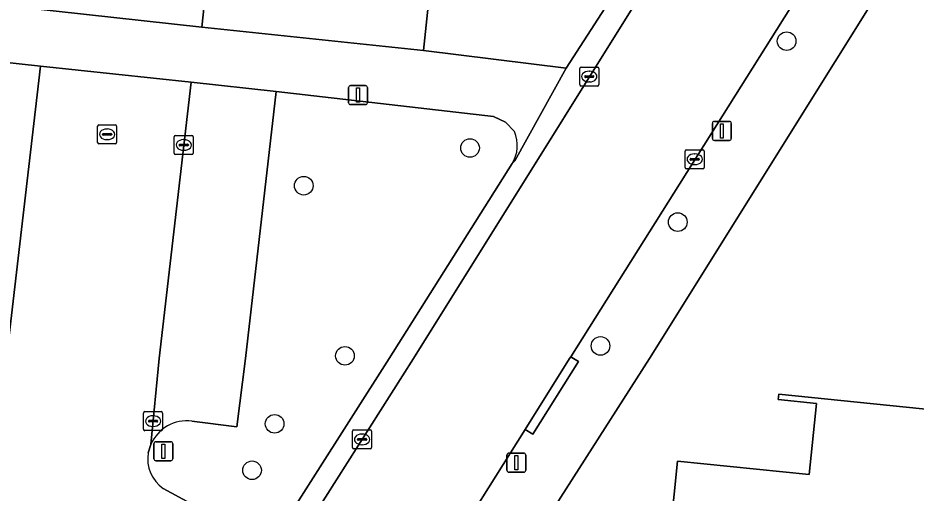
# Model space of a CAD drawing. Extents: x 162396 to 163643, y 386452 to 387406.
# Drawn here: x 162900.94 to 162948.05, y 386992.93 to 387017.88 of the extents above; entities that cross this region are included whole.
import ezdxf

# ---------------------------------------------------------------- set-up
doc = ezdxf.new("R2010")
doc.units = 0
for name, color, linetype in [('IMGEO_Boom', 7, 'Continuous'), ('IMGEO_Erf', 7, 'Continuous'), ('IMGEO_Groenvoorziening', 7, 'Continuous'), ('IMGEO_Kolk', 7, 'Continuous'), ('IMGEO_Lichtmast', 7, 'Continuous'), ('IMGEO_Pand', 7, 'Continuous'), ('IMGEO_Parkeervlak_open', 7, 'Continuous'), ('IMGEO_Rijbaan_lokaal_open', 7, 'Continuous'), ('IMGEO_Rioolput', 7, 'Continuous'), ('IMGEO_Voetpad_open', 7, 'Continuous')]:
    doc.layers.add(name, color=color, linetype=linetype)

msp = doc.modelspace()

# ---------------------------------------------------------------- linework, layer by layer
at = {"layer": 'IMGEO_Boom'}
for centre in [(162941.261, 387016.662), (162924.653, 387011.052), (162915.932, 387009.071), (162935.55, 387007.16), (162931.497, 387000.658), (162918.093, 387000.138), (162914.403, 386996.569), (162913.22, 386994.128)]:
    msp.add_circle(centre, 0.489, dxfattribs=at)
at = {"layer": 'IMGEO_Erf'}
msp.add_lwpolyline([(162940.119, 387031.406), (162942.349, 387034.94), (162903.611, 387039.027), (162902.613, 387030.613), (162901.724, 387021.841), (162901.346, 387018.415), (162910.588, 387017.396), (162910.951, 387020.828), (162913.025, 387020.609), (162913.826, 387028.186), (162914.115, 387030.921), (162908.504, 387031.514), (162908.215, 387028.779), (162903.517, 387029.275), (162903.646, 387030.495), (162904.467, 387038.268), (162924.323, 387036.171), (162924.249, 387035.467), (162922.211, 387016.169), (162929.704, 387015.236)], close=True, dxfattribs=at)
for points in [[(162989.314, 387008.671), (162953.541, 387031.202), (162934.073, 387000), (162925.999, 386987.383), (162920.22, 386977.995), (162917.756, 386973.029), (162916.265, 386969.23), (162904.686, 386937.076)], [(162900.332, 387000.002), (162902.131, 387015.354), (162884.689, 387017.257)], [(162934.818, 386987.507), (162935.544, 386994.604), (162942.448, 386993.898), (162942.831, 386997.641), (162940.82, 386997.847), (162940.848, 386998.12), (162945.823, 386997.611), (162950.956, 386997.086)]]:
    msp.add_lwpolyline(points, dxfattribs=at)
at = {"layer": 'IMGEO_Groenvoorziening'}
for points in [[(162926.981, 387011.909), (162926.511, 387012.406), (162925.893, 387012.701), (162914.492, 387014.016), (162912.88, 387000.002), (162912.418, 386996.407), (162910.067, 386996.711)], [(162908.564, 386993.174), (162914.143, 386990.14), (162914.431, 386990.593), (162920.419, 387000), (162926.857, 387010.23)], [(162907.912, 386995.483), (162907.779, 386995.045)]]:
    msp.add_lwpolyline(points, dxfattribs=at)
for centre, radius, start, end in [((162925.346, 387011.186), 1.788, 327.6877, 23.8646), ((162909.803, 386994.669), 2.059, 82.6395, 156.7127), ((162909.622, 386994.718), 1.872, 169.9458, 235.5763)]:
    msp.add_arc(centre, radius, start, end, dxfattribs=at)
at = {"layer": 'IMGEO_Kolk'}
for p, q in [((162930.483, 387015.303), (162931.335, 387015.303)), ((162930.408, 387014.377), (162930.408, 387015.229)), ((162930.71, 387014.846), (162931.108, 387014.846)), ((162930.896, 387015.083), (162930.921, 387015.083)), ((162931.409, 387015.229), (162931.409, 387014.377)), ((162930.667, 387014.797), (162930.667, 387014.809)), ((162931.105, 387014.76), (162930.707, 387014.76)), ((162930.919, 387014.523), (162930.894, 387014.523)), ((162931.151, 387014.809), (162931.151, 387014.797)), ((162931.335, 387014.303), (162930.483, 387014.303)), ((162909.138, 387010.783), (162909.138, 387011.635)), ((162909.213, 387011.709), (162910.065, 387011.709)), ((162910.139, 387011.635), (162910.139, 387010.783)), ((162909.397, 387011.203), (162909.397, 387011.215)), ((162909.835, 387011.166), (162909.437, 387011.166)), ((162909.44, 387011.252), (162909.838, 387011.252)), ((162909.626, 387011.489), (162909.651, 387011.489)), ((162909.881, 387011.215), (162909.881, 387011.203)), ((162910.065, 387010.709), (162909.213, 387010.709)), ((162909.649, 387010.929), (162909.624, 387010.929)), ((162935.937, 387010.033), (162935.937, 387010.885)), ((162936.012, 387010.959), (162936.864, 387010.959)), ((162936.425, 387010.739), (162936.45, 387010.739)), ((162936.938, 387010.885), (162936.938, 387010.033)), ((162936.196, 387010.453), (162936.196, 387010.465)), ((162936.634, 387010.416), (162936.236, 387010.416)), ((162936.239, 387010.502), (162936.637, 387010.502)), ((162936.448, 387010.179), (162936.423, 387010.179)), ((162936.68, 387010.465), (162936.68, 387010.453)), ((162936.864, 387009.959), (162936.012, 387009.959)), ((162907.528, 386996.282), (162907.528, 386997.134)), ((162907.603, 386997.208), (162908.455, 386997.208)), ((162908.016, 386996.988), (162908.041, 386996.988)), ((162908.529, 386997.134), (162908.529, 386996.282)), ((162907.787, 386996.702), (162907.787, 386996.714)), ((162908.225, 386996.665), (162907.827, 386996.665)), ((162907.83, 386996.751), (162908.228, 386996.751)), ((162908.271, 386996.714), (162908.271, 386996.702)), ((162908.455, 386996.208), (162907.603, 386996.208)), ((162908.039, 386996.428), (162908.014, 386996.428)), ((162918.489, 386995.323), (162918.489, 386996.175)), ((162918.564, 386996.249), (162919.416, 386996.249)), ((162918.977, 386996.029), (162919.002, 386996.029)), ((162919.49, 386996.175), (162919.49, 386995.323)), ((162918.748, 386995.743), (162918.748, 386995.755)), ((162919.186, 386995.706), (162918.788, 386995.706)), ((162918.791, 386995.792), (162919.189, 386995.792)), ((162919.232, 386995.755), (162919.232, 386995.743)), ((162919.416, 386995.249), (162918.564, 386995.249)), ((162919, 386995.469), (162918.975, 386995.469))]:
    msp.add_line(p, q, dxfattribs=at)
for points in [[(162930.483, 387015.303), (162931.335, 387015.303)], [(162930.408, 387014.377), (162930.408, 387015.229)], [(162931.409, 387015.229), (162931.409, 387014.377)], [(162931.335, 387014.303), (162930.483, 387014.303)], [(162909.138, 387010.783), (162909.138, 387011.635)], [(162909.213, 387011.709), (162910.065, 387011.709)], [(162910.139, 387011.635), (162910.139, 387010.783)], [(162910.065, 387010.709), (162909.213, 387010.709)], [(162935.937, 387010.033), (162935.937, 387010.885)], [(162936.012, 387010.959), (162936.864, 387010.959)], [(162936.938, 387010.885), (162936.938, 387010.033)], [(162936.864, 387009.959), (162936.012, 387009.959)], [(162907.528, 386996.282), (162907.528, 386997.134)], [(162907.603, 386997.208), (162908.455, 386997.208)], [(162908.529, 386997.134), (162908.529, 386996.282)], [(162908.455, 386996.208), (162907.603, 386996.208)], [(162918.489, 386995.323), (162918.489, 386996.175)], [(162918.564, 386996.249), (162919.416, 386996.249)], [(162919.49, 386996.175), (162919.49, 386995.323)], [(162919.416, 386995.249), (162918.564, 386995.249)]]:
    msp.add_lwpolyline(points, dxfattribs=at)
for centre, radius, start, end in [((162930.485, 387015.227), 0.0765, 91.552, 178.448), ((162930.485, 387015.227), 0.0765, 91.552, 178.448), ((162931.333, 387015.227), 0.0765, 1.552, 88.448), ((162931.333, 387015.227), 0.0765, 1.552, 88.448), ((162930.707, 387014.806), 0.0403, 85.8775, 175.7526), ((162931.112, 387014.808), 0.0386, 1.7309, 96.639), ((162930.485, 387014.379), 0.0765, 181.552, 268.448), ((162930.485, 387014.379), 0.0765, 181.552, 268.448), ((162930.704, 387014.796), 0.0366, 178.938, 274.7102), ((162931.108, 387014.803), 0.043, 264.8664, 352.4533), ((162931.333, 387014.379), 0.0765, 271.552, 358.448), ((162931.333, 387014.379), 0.0765, 271.552, 358.448), ((162909.215, 387011.633), 0.0765, 91.552, 178.448), ((162909.215, 387011.633), 0.0765, 91.552, 178.448), ((162910.063, 387011.633), 0.0765, 1.552, 88.448), ((162910.063, 387011.633), 0.0765, 1.552, 88.448), ((162909.437, 387011.212), 0.0403, 85.8775, 175.7526), ((162909.434, 387011.202), 0.0366, 178.938, 274.7102), ((162909.838, 387011.209), 0.043, 264.8664, 352.4533), ((162909.842, 387011.214), 0.0386, 1.7309, 96.639), ((162909.215, 387010.785), 0.0765, 181.552, 268.448), ((162909.215, 387010.785), 0.0765, 181.552, 268.448), ((162910.063, 387010.785), 0.0765, 271.552, 358.448), ((162910.063, 387010.785), 0.0765, 271.552, 358.448), ((162936.014, 387010.883), 0.0765, 91.552, 178.448), ((162936.014, 387010.883), 0.0765, 91.552, 178.448), ((162936.862, 387010.883), 0.0765, 1.552, 88.448), ((162936.862, 387010.883), 0.0765, 1.552, 88.448), ((162936.236, 387010.462), 0.0403, 85.8775, 175.7526), ((162936.233, 387010.452), 0.0366, 178.938, 274.7102), ((162936.637, 387010.459), 0.043, 264.8664, 352.4533), ((162936.641, 387010.464), 0.0386, 1.7309, 96.639), ((162936.014, 387010.035), 0.0765, 181.552, 268.448), ((162936.014, 387010.035), 0.0765, 181.552, 268.448), ((162936.862, 387010.035), 0.0765, 271.552, 358.448), ((162936.862, 387010.035), 0.0765, 271.552, 358.448), ((162907.605, 386997.132), 0.0765, 91.552, 178.448), ((162907.605, 386997.132), 0.0765, 91.552, 178.448), ((162908.453, 386997.132), 0.0765, 1.552, 88.448), ((162908.453, 386997.132), 0.0765, 1.552, 88.448), ((162907.827, 386996.711), 0.0403, 85.8775, 175.7526), ((162907.824, 386996.701), 0.0366, 178.938, 274.7102), ((162908.228, 386996.708), 0.043, 264.8664, 352.4533), ((162908.232, 386996.713), 0.0386, 1.7309, 96.639), ((162907.605, 386996.284), 0.0765, 181.552, 268.448), ((162907.605, 386996.284), 0.0765, 181.552, 268.448), ((162908.453, 386996.284), 0.0765, 271.552, 358.448), ((162908.453, 386996.284), 0.0765, 271.552, 358.448), ((162918.566, 386996.173), 0.0765, 91.552, 178.448), ((162918.566, 386996.173), 0.0765, 91.552, 178.448), ((162919.414, 386996.173), 0.0765, 1.552, 88.448), ((162919.414, 386996.173), 0.0765, 1.552, 88.448), ((162918.788, 386995.752), 0.0403, 85.8775, 175.7526), ((162918.785, 386995.742), 0.0366, 178.938, 274.7102), ((162919.189, 386995.749), 0.043, 264.8664, 352.4533), ((162919.193, 386995.754), 0.0386, 1.7309, 96.639), ((162918.566, 386995.325), 0.0765, 181.552, 268.448), ((162918.566, 386995.325), 0.0765, 181.552, 268.448), ((162919.414, 386995.325), 0.0765, 271.552, 358.448), ((162919.414, 386995.325), 0.0765, 271.552, 358.448)]:
    msp.add_arc(centre, radius, start, end, dxfattribs=at)
for centre, major_axis, ratio, start_param, end_param in [((162930.895, 387014.803), (-0.387, 0.002), 0.722429, 4.712389, 7.853982), ((162930.92, 387014.803), (-0.39, 0.002), 0.717154, 1.570796, 4.712389), ((162909.625, 387011.209), (-0.387, 0.002), 0.722429, 4.712389, 7.853982), ((162909.65, 387011.209), (-0.39, 0.002), 0.717154, 1.570796, 4.712389), ((162936.424, 387010.459), (-0.387, 0.002), 0.722429, 4.712389, 7.853982), ((162936.449, 387010.459), (-0.39, 0.002), 0.717154, 1.570796, 4.712389), ((162908.015, 386996.708), (-0.387, 0.002), 0.722429, 4.712389, 7.853982), ((162908.04, 386996.708), (-0.39, 0.002), 0.717154, 1.570796, 4.712389), ((162918.976, 386995.749), (-0.387, 0.002), 0.722429, 4.712389, 7.853982), ((162919.001, 386995.749), (-0.39, 0.002), 0.717154, 1.570796, 4.712389)]:
    msp.add_ellipse(centre, major_axis=major_axis, ratio=ratio, start_param=start_param, end_param=end_param, dxfattribs=at)
at = {"layer": 'IMGEO_Lichtmast'}
for p, q in [((162918.282, 387013.428), (162918.282, 387014.228)), ((162918.282, 387014.228), (162918.282, 387013.428)), ((162918.382, 387014.328), (162919.172, 387014.328)), ((162919.172, 387014.328), (162918.382, 387014.328)), ((162919.272, 387014.228), (162919.272, 387013.428)), ((162919.272, 387013.428), (162919.272, 387014.228)), ((162919.172, 387013.328), (162918.382, 387013.328)), ((162918.382, 387013.328), (162919.172, 387013.328)), ((162937.368, 387011.546), (162937.368, 387012.346)), ((162937.368, 387012.346), (162937.368, 387011.546)), ((162937.468, 387012.446), (162938.258, 387012.446)), ((162938.258, 387012.446), (162937.468, 387012.446)), ((162938.358, 387012.346), (162938.358, 387011.546)), ((162938.358, 387011.546), (162938.358, 387012.346)), ((162938.258, 387011.446), (162937.468, 387011.446)), ((162937.468, 387011.446), (162938.258, 387011.446)), ((162908.073, 386994.725), (162908.073, 386995.525)), ((162908.073, 386995.525), (162908.073, 386994.725)), ((162908.173, 386995.625), (162908.963, 386995.625)), ((162908.963, 386995.625), (162908.173, 386995.625)), ((162909.063, 386995.525), (162909.063, 386994.725)), ((162909.063, 386994.725), (162909.063, 386995.525)), ((162908.963, 386994.625), (162908.173, 386994.625)), ((162908.173, 386994.625), (162908.963, 386994.625)), ((162926.586, 386994.128), (162926.586, 386994.928)), ((162926.586, 386994.928), (162926.586, 386994.128)), ((162926.686, 386995.028), (162927.476, 386995.028)), ((162927.476, 386995.028), (162926.686, 386995.028)), ((162927.576, 386994.928), (162927.576, 386994.128)), ((162927.576, 386994.128), (162927.576, 386994.928)), ((162927.476, 386994.028), (162926.686, 386994.028)), ((162926.686, 386994.028), (162927.476, 386994.028))]:
    msp.add_line(p, q, dxfattribs=at)
for points in [[(162918.702, 387014.203), (162918.852, 387014.203), (162918.852, 387013.453), (162918.702, 387013.453), (162918.702, 387014.203)], [(162937.788, 387012.321), (162937.938, 387012.321), (162937.938, 387011.571), (162937.788, 387011.571), (162937.788, 387012.321)], [(162908.493, 386995.5), (162908.643, 386995.5), (162908.643, 386994.75), (162908.493, 386994.75), (162908.493, 386995.5)], [(162927.006, 386994.903), (162927.156, 386994.903), (162927.156, 386994.153), (162927.006, 386994.153), (162927.006, 386994.903)]]:
    msp.add_lwpolyline(points, dxfattribs=at)
for centre, start, end in [((162918.382, 387014.228), 90, 180), ((162918.382, 387014.228), 90, 180), ((162919.172, 387014.228), 0, 90), ((162919.172, 387014.228), 360, 90), ((162918.382, 387013.428), 180, 270), ((162918.382, 387013.428), 180, 270), ((162919.172, 387013.428), 270, 0), ((162919.172, 387013.428), 270, 0), ((162937.468, 387012.346), 90, 180), ((162937.468, 387012.346), 90, 180), ((162938.258, 387012.346), 0, 90), ((162938.258, 387012.346), 360, 90), ((162937.468, 387011.546), 180, 270), ((162937.468, 387011.546), 180, 270), ((162938.258, 387011.546), 270, 0), ((162938.258, 387011.546), 270, 0), ((162908.173, 386995.525), 90, 180), ((162908.173, 386995.525), 90, 180), ((162908.963, 386995.525), 0, 90), ((162908.963, 386995.525), 360, 90), ((162908.173, 386994.725), 180, 270), ((162908.173, 386994.725), 180, 270), ((162908.963, 386994.725), 270, 0), ((162908.963, 386994.725), 270, 0), ((162926.686, 386994.928), 90, 180), ((162926.686, 386994.928), 90, 180), ((162927.476, 386994.928), 0, 90), ((162927.476, 386994.928), 360, 90), ((162926.686, 386994.128), 180, 270), ((162926.686, 386994.128), 180, 270), ((162927.476, 386994.128), 270, 0), ((162927.476, 386994.128), 270, 0)]:
    msp.add_arc(centre, 0.1, start, end, dxfattribs=at)
at = {"layer": 'IMGEO_Pand'}
for points in [[(162922.211, 387016.169), (162924.249, 387035.467), (162924.323, 387036.171), (162904.467, 387038.268), (162903.646, 387030.495), (162903.517, 387029.275), (162908.215, 387028.779), (162908.504, 387031.514), (162914.115, 387030.921), (162913.826, 387028.186), (162913.025, 387020.609), (162910.951, 387020.828), (162910.588, 387017.396)], [(162943.867, 386986.581), (162944.244, 386990.265), (162950.196, 386989.656), (162950.956, 386997.086), (162945.823, 386997.611), (162940.848, 386998.12), (162940.82, 386997.847), (162942.831, 386997.641), (162942.448, 386993.898), (162935.544, 386994.604), (162934.818, 386987.507)]]:
    msp.add_lwpolyline(points, close=True, dxfattribs=at)
at = {"layer": 'IMGEO_Parkeervlak_open'}
msp.add_lwpolyline([(162910.067, 386996.711), (162912.418, 386996.407), (162912.88, 387000.002), (162914.492, 387014.016), (162910.02, 387014.5), (162908.34, 387000), (162907.912, 386995.483)], dxfattribs=at)
msp.add_arc((162909.803, 386994.669), 2.059, 82.6395, 156.7127, dxfattribs=at)
at = {"layer": 'IMGEO_Rijbaan_lokaal_open'}
for points in [[(162966.768, 387071.483), (162948.849, 387043.507), (162945.907, 387038.803), (162941.229, 387031.323), (162938.465, 387026.904), (162937.436, 387025.258), (162921.686, 387000.002), (162915.342, 386989.987), (162914.431, 386990.593), (162914.143, 386990.14), (162911.404, 386985.942), (162911.138, 386985.441), (162912.089, 386984.831), (162909.331, 386979.699), (162906.632, 386973.865), (162905.275, 386970.114), (162896.686, 386945.321)], [(162893.927, 386924.59), (162901.627, 386939.333), (162906.38, 386952.275), (162909.185, 386960.036), (162912.927, 386970.387), (162914.676, 386974.714), (162915.597, 386976.559), (162916.277, 386977.92), (162917.178, 386979.724), (162920.646, 386985.26), (162923.023, 386989.056), (162927.543, 386996.272), (162929.878, 387000), (162929.936, 387000.092), (162941.722, 387018.853), (162943.715, 387022.032), (162945.076, 387024.193), (162948.049, 387028.821), (162949.072, 387030.463), (162949.283, 387030.941), (162957.556, 387044.115), (162957.708, 387044.272), (162960.889, 387049.333)], [(162910.02, 387014.5), (162902.131, 387015.354), (162900.332, 387000.002), (162899.365, 386990.578), (162903.025, 386990.18), (162904.217, 386989.923), (162905.331, 386989.429), (162911.404, 386985.942), (162914.143, 386990.14), (162908.564, 386993.174)], [(162907.779, 386995.045), (162907.912, 386995.483), (162908.34, 387000), (162910.02, 387014.5)]]:
    msp.add_lwpolyline(points, dxfattribs=at)
msp.add_arc((162909.622, 386994.718), 1.872, 169.9458, 235.5763, dxfattribs=at)
at = {"layer": 'IMGEO_Rioolput'}
for p, q in [((162905.117, 387011.343), (162905.117, 387012.195)), ((162905.192, 387012.269), (162906.044, 387012.269)), ((162905.605, 387012.049), (162905.63, 387012.049)), ((162906.118, 387012.195), (162906.118, 387011.343)), ((162905.376, 387011.763), (162905.376, 387011.775)), ((162905.814, 387011.726), (162905.416, 387011.726)), ((162905.419, 387011.812), (162905.817, 387011.812)), ((162905.86, 387011.775), (162905.86, 387011.763)), ((162906.044, 387011.269), (162905.192, 387011.269)), ((162905.628, 387011.489), (162905.603, 387011.489))]:
    msp.add_line(p, q, dxfattribs=at)
for points in [[(162905.117, 387011.343), (162905.117, 387012.195)], [(162905.192, 387012.269), (162906.044, 387012.269)], [(162906.118, 387012.195), (162906.118, 387011.343)], [(162906.044, 387011.269), (162905.192, 387011.269)]]:
    msp.add_lwpolyline(points, dxfattribs=at)
for centre, radius, start, end in [((162905.194, 387012.193), 0.0765, 91.552, 178.448), ((162905.194, 387012.193), 0.0765, 91.552, 178.448), ((162906.042, 387012.193), 0.0765, 1.552, 88.448), ((162906.042, 387012.193), 0.0765, 1.552, 88.448), ((162905.416, 387011.772), 0.0403, 85.8775, 175.7526), ((162905.413, 387011.762), 0.0366, 178.938, 274.7102), ((162905.817, 387011.769), 0.043, 264.8664, 352.4533), ((162905.821, 387011.774), 0.0386, 1.7309, 96.639), ((162905.194, 387011.345), 0.0765, 181.552, 268.448), ((162905.194, 387011.345), 0.0765, 181.552, 268.448), ((162906.042, 387011.345), 0.0765, 271.552, 358.448), ((162906.042, 387011.345), 0.0765, 271.552, 358.448)]:
    msp.add_arc(centre, radius, start, end, dxfattribs=at)
for centre, major_axis, ratio, start_param, end_param in [((162905.604, 387011.769), (-0.387, 0.002), 0.722429, 4.712389, 7.853982), ((162905.629, 387011.769), (-0.39, 0.002), 0.717154, 1.570796, 4.712389)]:
    msp.add_ellipse(centre, major_axis=major_axis, ratio=ratio, start_param=start_param, end_param=end_param, dxfattribs=at)
at = {"layer": 'IMGEO_Voetpad_open'}
for points in [[(162937.436, 387025.258), (162938.465, 387026.904), (162938.04, 387027.166), (162940.804, 387031.585), (162941.229, 387031.323), (162945.907, 387038.803), (162945.216, 387039.485), (162942.349, 387034.94), (162940.119, 387031.406), (162929.704, 387015.236), (162926.997, 387010.375), (162926.857, 387010.23), (162920.419, 387000), (162914.431, 386990.593), (162915.342, 386989.987), (162921.686, 387000.002)], [(162929.936, 387000.092), (162929.878, 387000), (162927.543, 386996.272), (162927.95, 386996.017), (162930.338, 386999.84), (162930.083, 387000)]]:
    msp.add_lwpolyline(points, close=True, dxfattribs=at)
for points in [[(162882.818, 387023.546), (162865.043, 387034.784), (162864.631, 387034.2), (162863.539, 387032.52), (162863.358, 387032.278), (162876.603, 387023.85), (162876.09, 387018.531), (162884.689, 387017.257), (162902.131, 387015.354), (162910.02, 387014.5), (162914.492, 387014.016), (162925.893, 387012.701), (162926.511, 387012.406), (162926.981, 387011.909)], [(162916.265, 386969.23), (162917.756, 386973.029), (162920.22, 386977.995), (162925.999, 386987.383), (162934.073, 387000), (162953.541, 387031.202), (162954.737, 387033.221)], [(162948.049, 387028.821), (162945.076, 387024.193), (162943.715, 387022.032), (162944.139, 387021.769), (162942.139, 387018.594), (162941.722, 387018.853), (162929.936, 387000.092), (162930.083, 387000), (162930.338, 386999.84), (162927.95, 386996.017), (162927.543, 386996.272), (162923.023, 386989.056)], [(162926.857, 387010.23), (162926.997, 387010.375), (162929.704, 387015.236), (162922.211, 387016.169), (162910.588, 387017.396), (162901.346, 387018.415), (162892.921, 387019.487), (162882.442, 387020.727), (162882.818, 387023.546)]]:
    msp.add_lwpolyline(points, dxfattribs=at)
msp.add_arc((162925.346, 387011.186), 1.788, 327.6877, 23.8646, dxfattribs=at)

doc.saveas('drawing.dxf')
